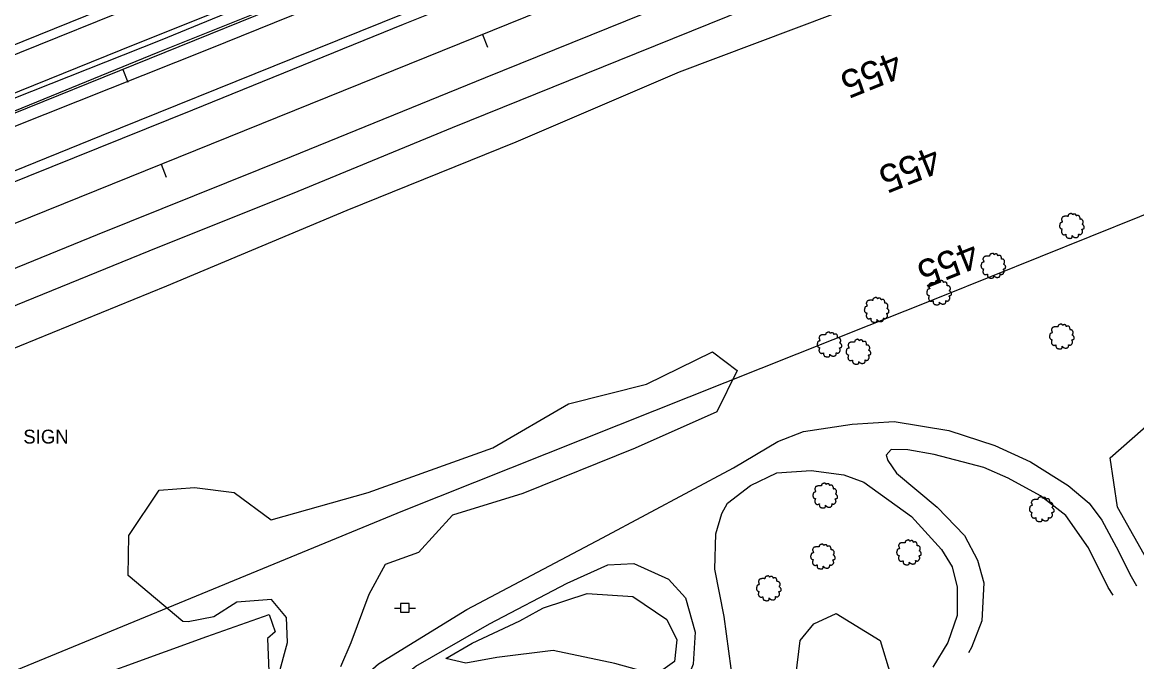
# Model space of a CAD drawing. Extents: x 1901471 to 1963503, y 756461 to 799997.
# Drawn here: x 1934222 to 1934543.5, y 774790.3 to 774974.9 of the extents above; entities that cross this region are included whole.
import ezdxf

# ---------------------------------------------------------------- set-up
doc = ezdxf.new("R2010")
doc.units = 0
for name, color, linetype in [('Default', 7, 'Continuous'), ('RD_EX_DR_ErosCtrl', 7, 'Continuous'), ('RD_EX_Fence_Other', 7, 'Continuous'), ('RD_EX_H2O', 7, 'Continuous'), ('RD_EX_Misc', 7, 'Continuous'), ('RD_EX_Road', 7, 'Continuous'), ('RD_EX_UT', 7, 'Continuous'), ('RD_EX_VEG', 7, 'Continuous'), ('RD_HC_Cl', 7, 'Continuous'), ('RD_HC_Data_Tic', 7, 'Continuous'), ('RD_HC_TX_Sta50', 7, 'Continuous')]:
    doc.layers.add(name, color=color, linetype=linetype)

# ---------------------------------------------------------------- blocks, each defined once
blk = doc.blocks.new('PP')
at = {"layer": 'RD_EX_UT'}
for p, q in [((2.49, 2.51), (-2.51, 2.51)), ((-2.51, 2.51), (-2.51, -2.49)), ((2.49, -2.49), (2.49, 2.51)), ((-5.94, -0.05), (-2.47, -0.05)), ((-2.51, -2.49), (2.49, -2.49)), ((2.42, -0.05), (6.06, -0.05))]:
    blk.add_line(p, q, dxfattribs=at)
blk = doc.blocks.new('T2')
at = {"layer": 'RD_EX_VEG'}
for points in [[(0.05, 7.21), (-0.25, 7.24), (-0.57, 7.14), (-0.82, 7.04), (-1.05, 6.96), (-1.27, 6.86), (-1.57, 6.69), (-1.8, 6.49), (-1.92, 6.24), (-1.97, 6.01), (-2.02, 5.74), (-2.02, 5.56), (-2.15, 5.54), (-2.3, 5.56), (-2.55, 5.64), (-2.8, 5.64), (-3.05, 5.64), (-3.4, 5.61), (-3.75, 5.61), (-4.02, 5.56), (-4.35, 5.51), (-4.72, 5.39), (-5.07, 5.26), (-5.37, 5.01), (-5.62, 4.54), (-5.75, 4.19), (-5.9, 3.94), (-5.75, 3.49), (-5.57, 3.14), (-5.55, 2.94), (-5.47, 2.52), (-5.37, 2.29), (-5.25, 2.09), (-5.32, 2.07), (-5.7, 2.02), (-6, 1.92), (-6.42, 1.69), (-6.64, 1.47), (-6.74, 1.14), (-6.77, 0.79), (-6.87, 0.59), (-6.94, 0.32), (-6.97, 0.24), (-7.02, -0.08), (-6.92, -0.53), (-6.89, -0.88), (-6.77, -1.11), (-6.62, -1.28), (-6.44, -1.53), (-6.05, -1.76), (-5.72, -1.86), (-5.52, -1.88), (-5.7, -2.38), (-5.75, -2.73), (-5.87, -3.13), (-5.87, -3.21), (-5.92, -3.68), (-5.77, -4.01), (-5.7, -4.38), (-5.52, -4.61), (-5.25, -4.91), (-4.92, -5.13), (-4.42, -5.26), (-4.02, -5.23), (-3.45, -5.06), (-3.2, -4.98), (-3.22, -5.16), (-3.2, -5.53), (-3.2, -5.96), (-3.05, -6.28), (-2.95, -6.56), (-2.8, -6.81), (-2.47, -7.03), (-2.07, -7.11), (-1.65, -7.26), (-1.2, -7.33), (-0.7, -7.36), (-0.1, -7.21), (0.18, -7.08), (0.28, -6.91), (0.48, -6.53), (0.43, -6.31), (0.45, -5.71), (0.55, -5.88), (0.73, -6.23), (1.23, -6.53), (1.63, -6.71), (2.1, -6.86), (2.4, -6.93), (2.88, -6.86), (3.25, -6.78), (3.63, -6.66), (3.93, -6.38), (4.1, -6.11), (4.15, -5.83), (4.23, -5.46), (4.28, -5.28)], [(4.28, -5.28), (4.2, -5.11), (4.15, -4.86), (4.23, -4.88), (4.4, -4.93), (4.68, -5.06), (4.9, -5.13), (5.23, -5.11), (5.5, -5.01), (5.95, -4.73), (6.22, -4.26), (6.5, -3.86), (6.57, -3.53), (6.52, -3.31), (6.5, -2.81), (6.3, -2.56), (6.25, -2.43), (6.15, -2.03), (6.22, -1.98), (6.5, -1.93), (6.87, -1.81), (7.15, -1.68), (7.37, -1.51), (7.45, -1.28), (7.42, -0.88), (7.47, -0.48), (7.4, -0.33), (7.3, -0.18), (7.22, 0.02), (7.07, 0.17), (6.97, 0.32), (6.87, 0.42), (6.75, 0.57), (6.57, 0.69), (6.42, 0.74), (6.37, 0.89), (6.52, 1.09), (6.57, 1.19), (6.6, 1.42), (6.82, 1.77), (6.87, 2.17), (6.82, 2.59), (6.77, 2.87), (6.62, 3.14), (6.42, 3.39), (6.3, 3.56), (6.12, 3.69), (5.8, 3.81), (5.55, 3.86), (5.2, 3.86), (5, 3.91), (5.03, 3.96), (5.03, 4.11), (5.03, 4.39), (4.95, 4.84), (4.8, 5.34), (4.8, 5.36), (4.7, 5.61), (4.48, 5.81), (4.3, 5.91), (4.1, 6.04), (3.85, 6.06), (3.55, 6.06), (3.28, 6.01), (3.08, 5.91), (2.9, 5.79), (2.83, 5.94), (2.73, 6.24), (2.68, 6.39), (2.53, 6.56), (2.3, 6.76), (1.85, 6.89), (1.23, 6.81), (0.93, 6.61), (0.78, 6.44), (0.73, 6.56), (0.53, 6.76), (0.43, 6.94), (0.25, 7.06), (0.1, 7.16), (0, 7.21)]]:
    blk.add_spline(points, degree=3, dxfattribs=at)

msp = doc.modelspace()

# ---------------------------------------------------------------- linework, layer by layer
at = {"layer": 'RD_EX_DR_ErosCtrl'}
msp.add_lwpolyline([(1934167.87, 774928.13), (1934169.29, 774924.78), (1934219.17, 774944.61), (1934275.69, 774967.17), (1934337.78, 774992.4), (1934359.19, 775001.5), (1934359.99, 774999.48), (1934369.68, 775003.86), (1934367.25, 775009.57), (1934364.94, 775014.64), (1934354.72, 775010.19), (1934355.54, 775008.69), (1934316.32, 774992.13), (1934261.7, 774969.65), (1934203.69, 774946.7), (1934166.43, 774931.19)], close=True, dxfattribs=at)
at = {"layer": 'RD_EX_Fence_Other'}
for points in [[(1936161.34, 775573.05), (1936066.47, 775534.52), (1935952.77, 775489.79), (1935677.39, 775377.42), (1935361.13, 775248.91), (1935226.53, 775195.22), (1935107.41, 775146.45), (1934986.44, 775097.64), (1934881.72, 775055.49), (1934702.55, 774982.89), (1934601.62, 774941.87), (1934486.97, 774895.64), (1934331.65, 774833.79), (1934196.15, 774778), (1934078.48, 774729.46), (1933953.88, 774679.85), (1933978.08, 774618.49), (1933991.58, 774585.83)], [(1934930.35, 775241.89), (1934889.37, 775225.26), (1934844.12, 775207.45), (1934807.52, 775193), (1934755.17, 775171.28), (1934706.1, 775151.44), (1934631.37, 775120.89), (1934577.22, 775098.97), (1934516.48, 775074.49), (1934456.11, 775050.28), (1934396.26, 775026.39), (1934352.96, 775009.24), (1934295.78, 774985.17), (1934250.42, 774966.9), (1934191.79, 774943.22), (1934146.29, 774924.65), (1934102.66, 774907.03), (1934057.03, 774888.92), (1934013.74, 774871.18), (1933947.75, 774844.28)]]:
    msp.add_lwpolyline(points, dxfattribs=at)
at = {"layer": 'RD_EX_H2O'}
for points in [[(1933911.66, 774752.82), (1933968.33, 774778.3), (1934040.51, 774808.27), (1934090.86, 774829.53), (1934136.44, 774848), (1934176.09, 774863.88), (1934216.56, 774879.56), (1934263.67, 774898.89), (1934315.66, 774920.64), (1934364.48, 774940.45), (1934411.58, 774960.63), (1934467.01, 774981.6), (1934518.06, 775001.32), (1934570.43, 775023.17), (1934622.03, 775043.34), (1934668.58, 775061.61), (1934708.03, 775076.69), (1934743.12, 775091.51), (1934777.02, 775105.67), (1934814.05, 775120.45)], [(1933912.88, 774825.75), (1933959.49, 774844.94), (1934019.44, 774868.75), (1934056.61, 774883.91), (1934103.64, 774903.59), (1934167.87, 774928.13), (1934209.58, 774945.24), (1934261.17, 774966.33), (1934305.86, 774984.26), (1934360.06, 775006.5)]]:
    msp.add_lwpolyline(points, dxfattribs=at)
at = {"layer": 'RD_EX_Misc'}
msp.add_lwpolyline([(1934293.12, 774787.52), (1934264.36, 774776.47), (1934258.97, 774778.25), (1934254.51, 774781.97), (1934244.28, 774778.91), (1934244.77, 774773.87), (1934240.75, 774772.11), (1934228.58, 774772.45), (1934226.41, 774779.94), (1934275.16, 774797.61), (1934293.18, 774803.93), (1934294.87, 774798.96), (1934292.73, 774797.02)], close=True, dxfattribs=at)
at = {"layer": 'RD_EX_Road'}
for points in [[(1935313.4, 775345.87), (1935266.36, 775327.01), (1935202, 775301.06), (1935141.58, 775276.68), (1935089.83, 775255.8), (1935032.16, 775232.46), (1934969.08, 775206.92), (1934904.44, 775180.81), (1934843.26, 775156.07), (1934787.29, 775133.52), (1934734.75, 775112.25), (1934661.49, 775082.52), (1934598.14, 775056.91), (1934531.39, 775029.93), (1934463.12, 775002.18), (1934411, 774981.26), (1934355.51, 774958.87), (1934299.5, 774936.08), (1934243.55, 774913.57), (1934186.28, 774890.18), (1934134.31, 774869.32), (1934088.54, 774850.78), (1934030.43, 774827.28), (1933961.39, 774799.31)], [(1933946.73, 774857.98), (1934005.87, 774882.01), (1934054.94, 774901.87), (1934112.74, 774925.28), (1934166.68, 774946.97), (1934217.73, 774967.61), (1934271.43, 774989.49), (1934327.59, 775012), (1934380.14, 775033.37), (1934439.13, 775057.2), (1934499.99, 775081.8), (1934563.06, 775107.36), (1934633.08, 775135.72), (1934669.05, 775150.28), (1934717.52, 775169.92), (1934770.82, 775191.41), (1934823.54, 775212.81), (1934884.82, 775237.6), (1934947.87, 775262.93)], [(1933945.25, 774854.41), (1934006.8, 774879.32), (1934048.88, 774896.57), (1934090.13, 774913.21), (1934133.03, 774930.4), (1934175.52, 774947.71), (1934215.8, 774963.99), (1934260.06, 774981.94), (1934308.43, 775001.28), (1934349.23, 775018.33), (1934395.11, 775036.67), (1934445.78, 775056.94), (1934490.72, 775075.01), (1934536.38, 775093.72), (1934579.18, 775110.85), (1934634.62, 775133.48), (1934675.82, 775149.9), (1934714.82, 775165.78), (1934755.73, 775181.96), (1934795.91, 775198.47), (1934840.05, 775216.35), (1934879.6, 775232.28), (1934921.12, 775249.19)], [(1933960.74, 774824.1), (1934021.41, 774848.65), (1934068.03, 774867.51), (1934123.68, 774890.04), (1934168.13, 774908.13), (1934223.64, 774930.48), (1934271.14, 774949.67), (1934331.97, 774974.35), (1934388.72, 774997.21), (1934450.75, 775022.38), (1934513.63, 775047.78), (1934580.16, 775074.54), (1934645.18, 775101.08), (1934701.56, 775124), (1934770.75, 775151.82), (1934835.86, 775178.1), (1934903.07, 775205.41)], [(1934906.73, 775171.43), (1934864.87, 775154.31), (1934819.51, 775135.87), (1934774.25, 775117.69), (1934731.56, 775100.23), (1934685.99, 775081.6), (1934663.27, 775072.34), (1934597.49, 775045.6), (1934547.99, 775025.65), (1934497.2, 775005.33), (1934451.96, 774987.35), (1934399.06, 774965.86), (1934346, 774944.46), (1934301.45, 774926.11), (1934258.44, 774908.87), (1934210, 774889.12), (1934164.87, 774870.9), (1934114.51, 774850.46), (1934067.92, 774831.41), (1934034.54, 774817.82), (1933970.25, 774791.69)], [(1933963.59, 774827.97), (1934020.41, 774850.89), (1934086.15, 774877.63), (1934132.34, 774896.5), (1934188.36, 774919.34), (1934244.81, 774942.21), (1934300.07, 774964.52), (1934358.1, 774988.04), (1934411.92, 775009.48), (1934473.87, 775034.8), (1934531.23, 775058.03), (1934592.74, 775083.03), (1934643.76, 775103.62)], [(1934313.49, 774779.83), (1934324.74, 774789.72), (1934350.21, 774805.43), (1934389.39, 774826.15), (1934427.1, 774846.31), (1934439.92, 774853.92), (1934447.37, 774856.75), (1934461.39, 774858.92), (1934473.5, 774859.65), (1934489.24, 774857.11), (1934502.51, 774852.8), (1934512.78, 774848.01), (1934523.69, 774841.22), (1934529.79, 774836.08), (1934533.41, 774831.24), (1934538.24, 774822.27), (1934541.45, 774815.59), (1934543.42, 774812.26)], [(1934536.72, 774809.58), (1934535.21, 774811.73), (1934529.53, 774823.21), (1934523.01, 774832.53), (1934515.69, 774838.26), (1934506.34, 774843.32), (1934499.34, 774846.39), (1934485.08, 774850.16), (1934477.43, 774851.47), (1934472.61, 774851.64), (1934471.17, 774849.97), (1934471.66, 774848.42), (1934474.13, 774844.75), (1934485.92, 774834.97), (1934493.79, 774826.75), (1934497.53, 774819.68), (1934499.38, 774813.16), (1934498.81, 774802.17), (1934495.84, 774794.45), (1934494.98, 774792.88)], [(1934426.68, 774765.16), (1934425.69, 774774.33), (1934426.49, 774788.4), (1934424.41, 774803.42), (1934421.75, 774817.09), (1934422.03, 774827.26), (1934423.77, 774833.09), (1934425.44, 774836.07), (1934432.07, 774841.2), (1934439.61, 774844.91), (1934449.58, 774845.52), (1934458.98, 774844.27), (1934464.72, 774842.21), (1934478.54, 774832.29), (1934487.17, 774822.71), (1934490.19, 774817.69), (1934491.64, 774811.87), (1934491.68, 774803.67), (1934488.94, 774795.91), (1934484.67, 774788.75)], [(1934329.2, 774784.05), (1934335.49, 774789.09), (1934356.76, 774801.26), (1934379.11, 774813.03), (1934390.91, 774818.32), (1934398.36, 774818.66), (1934408.37, 774814.19), (1934413.31, 774808.75), (1934416.04, 774798.86), (1934415.54, 774789.62), (1934413.77, 774785.33), (1934411.6, 774782.46), (1934407.09, 774779.39)]]:
    msp.add_lwpolyline(points, dxfattribs=at)
at = {"layer": 'RD_EX_VEG'}
for points in [[(1934549.49, 774814.68), (1934547.39, 774818.25), (1934537.95, 774834.94), (1934535.84, 774849.15), (1934554.09, 774865.24), (1934565.77, 774888.98), (1934582.86, 774908.17), (1934599.94, 774917.93), (1934633.35, 774930.42), (1934662.4, 774944.65), (1934690.57, 774955.85), (1934712.07, 774962.81), (1934725.86, 774969.78), (1934736.61, 774972.94), (1934742.96, 774969.38), (1934749.44, 774951.75), (1934760.71, 774932.03), (1934761.82, 774919.07), (1934768.61, 774912.92), (1934780.61, 774912), (1934784.25, 774908.73)], [(1934295.79, 774786), (1934298.48, 774795.93), (1934298.17, 774803.07), (1934293.84, 774808.35), (1934283.88, 774807.49), (1934277.19, 774803.31), (1934269.8, 774801.89), (1934268.23, 774801.95), (1934252.47, 774815.26), (1934252.7, 774826.81), (1934261.47, 774839.86), (1934271.63, 774840.62), (1934283.12, 774839.19), (1934293.75, 774831.3), (1934321.7, 774839.19), (1934357.67, 774852.06), (1934379.53, 774864.79), (1934402, 774870.49), (1934421.09, 774879.82), (1934428.18, 774874.38), (1934422.37, 774862.43), (1934398.82, 774851.95), (1934366.32, 774838.92), (1934346.1, 774832.61), (1934336.3, 774821.87), (1934326.64, 774818.42), (1934321.95, 774809.76), (1934316.71, 774795.84), (1934313.77, 774788.84)], [(1934431.04, 774766.94), (1934430.02, 774772.99), (1934434.31, 774778.64), (1934441.66, 774779.7), (1934445.13, 774786.22), (1934446.36, 774796.45), (1934450.28, 774801.29), (1934456.76, 774804.22), (1934469.43, 774796.48), (1934472.43, 774786.65), (1934473.04, 774784.06)]]:
    msp.add_lwpolyline(points, dxfattribs=at)
msp.add_lwpolyline([(1934372.33, 774805.88), (1934384.93, 774810.05), (1934398.07, 774809.14), (1934407.95, 774802.55), (1934410.81, 774796.71), (1934410.14, 774790.39), (1934404.74, 774786.52), (1934392.9, 774789.81), (1934375.13, 774793.62), (1934358.87, 774791.59), (1934349.89, 774789.91), (1934344.15, 774791.3), (1934351.78, 774795.67), (1934365.53, 774802.16), (1934371.11, 774805.26)], close=True, dxfattribs=at)
at = {"layer": 'RD_HC_Cl'}
for p, q in [((1938552.08, 776700.34), (1929639.84, 773096.99)), ((1938563.17, 776672.89), (1929646.86, 773068.07))]:
    msp.add_line(p, q, dxfattribs=at)
at = {"layer": 'RD_HC_Data_Tic'}
for p, q in [((1934354.7, 774971.43), (1934356.2, 774967.72)), ((1934250.93, 774961.32), (1934252.43, 774957.62)), ((1934261.99, 774933.95), (1934263.49, 774930.24))]:
    msp.add_line(p, q, dxfattribs=at)

# ---------------------------------------------------------------- block references
at = {"layer": 'Default', "xscale": 0.5039370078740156, "yscale": 0.5039370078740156}
msp.add_blockref('PP', (1934332.32, 774805.87), dxfattribs=at)
at = {"layer": 'RD_EX_VEG', "xscale": 0.4921259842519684, "yscale": 0.4921259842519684}
for p in [(1934524.64, 774916.17), (1934501.99, 774904.66), (1934486.33, 774896.96), (1934468.33, 774891.92), (1934521.75, 774884.25), (1934454.71, 774881.94), (1934463.07, 774879.84), (1934453.48, 774838.34), (1934515.95, 774834.4), (1934452.82, 774820.74), (1934477.65, 774821.93), (1934437.21, 774811.57)]:
    msp.add_blockref('T2', p, dxfattribs=at)

# ---------------------------------------------------------------- texts
at = {"layer": 'RD_EX_Road'}
msp.add_text('SIGN', height=4, dxfattribs=at).set_placement((1934222.26, 774853.32))
at = {"layer": 'RD_HC_TX_Sta50'}
for rotation, p in [(202.0132, (1934473.83, 774966.79)), (202.0142, (1934484.9, 774939.43)), (202.0132, (1934495.96, 774912.05))]:
    msp.add_text('455', height=8, rotation=rotation, dxfattribs=at).set_placement(p)

doc.saveas('drawing.dxf')
